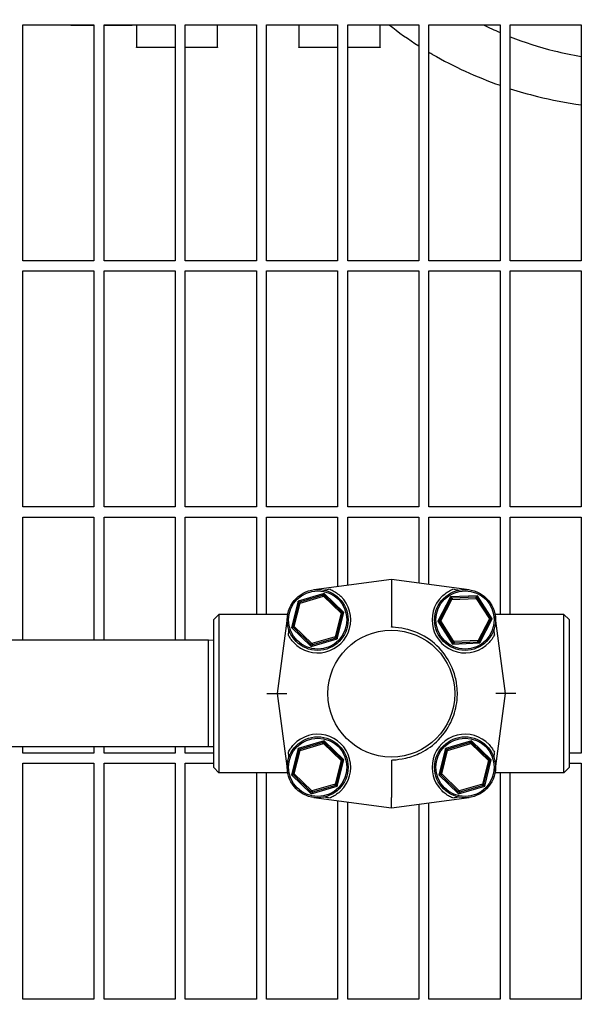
# Model space of a CAD drawing. Header units: inches. Extents: x 24 to 1128, y -94 to 748.
# Tile 521 of 546: x 712 to 719, y 565 to 577. Entities that reach past the tile are written whole.
import ezdxf

# ---------------------------------------------------------------- set-up
doc = ezdxf.new("R2010")
doc.units = ezdxf.units.IN
doc.header["$LTSCALE"] = 32
doc.header["$MEASUREMENT"] = 0
doc.layers.add('Dimension (ANSI)', color=7, linetype='Continuous', lineweight=25)
doc.layers.add('Visible (ANSI)', color=7, linetype='Continuous', lineweight=30)
doc.styles.add('Note Text (ANSI)', font='tahoma.ttf')
doc.dimstyles.new('Architectural (ANSI)', dxfattribs={"dimscale": 32, "dimtxt": 0.125, "dimasz": 0.098425, "dimexe": 0.125, "dimexo": 0.0625, "dimgap": 0.031496, "dimtad": 0, "dimtih": 1, "dimtoh": 1, "dimdec": 4, "dimrnd": 1e-08, "dimzin": 3, "dimdsep": 46, "dimlunit": 4, "dimtxsty": 'Note Text (ANSI)', "dimcen": 0.09, "dimdle": 0.393701, "dimclrd": 256, "dimclre": 256, "dimclrt": 256, "dimadec": 0, "dimazin": 3, "dimtfac": 0.96, "dimtofl": 0, "dimtmove": 0, "dimatfit": 3, "dimfxl": 1, "dimfrac": 2, "dimtolj": 1, "dimtzin": 12, "dimlwd": -1, "dimlwe": -1, "dimarcsym": 0})

# ---------------------------------------------------------------- blocks, each defined once
blk = doc.blocks.new('*D17')
at = {"layer": 'Defpoints', "color": 0, "transparency": 16777216}
for p in [(692.915, 606.059), (692.915, 480.059), (781.117, 480.059)]:
    blk.add_point(p, dxfattribs=at)
at = {"layer": 'Dimension (ANSI)', "transparency": 16777216}
for p, q in [((694.915, 606.059), (785.117, 606.059)), ((781.117, 602.909), (781.117, 543.149)), ((781.117, 483.209), (781.117, 536.969)), ((694.915, 480.059), (785.117, 480.059))]:
    blk.add_line(p, q, dxfattribs=at)
for points in [[(780.592, 602.909), (781.642, 602.909), (781.117, 606.059)], [(780.592, 483.209), (781.642, 483.209), (781.117, 480.059)]]:
    blk.add_solid(points, dxfattribs=at)
at = {"layer": 'Dimension (ANSI)', "transparency": 16777216, "insert": (774.385, 542.141), "char_height": 4, "attachment_point": 1, "style": 'Note Text (ANSI)'}
blk.add_mtext('\\A1;10\'-6"', dxfattribs=at)

msp = doc.modelspace()

# ---------------------------------------------------------------- linework, layer by layer
at = {"layer": 'Visible (ANSI)'}
for p, q in [((712.05779, 574.20141), (712.05779, 577.10766)), ((712.05779, 577.10766), (712.93279, 577.10766)), ((712.64816, 577.10371), (712.93279, 577.10371)), ((712.93279, 577.10766), (712.93279, 574.20141)), ((713.05779, 574.20141), (713.05779, 577.10766)), ((713.05779, 577.10766), (713.93279, 577.10766)), ((713.05779, 577.10371), (713.40342, 577.10371)), ((713.45529, 577.10766), (713.45529, 576.83105)), ((713.93279, 577.10766), (713.93279, 574.20141)), ((714.05779, 574.20141), (714.05779, 577.10766)), ((714.05779, 577.10766), (714.93279, 577.10766)), ((714.45529, 576.83105), (714.45529, 577.10766)), ((714.93279, 577.10766), (714.93279, 574.20141)), ((715.05779, 574.20141), (715.05779, 577.10766)), ((715.05779, 577.10766), (715.93279, 577.10766)), ((715.45529, 577.10766), (715.45529, 576.83105)), ((715.93279, 577.10766), (715.93279, 574.20141)), ((716.05779, 574.20141), (716.05779, 577.10766)), ((716.05779, 577.10766), (716.93279, 577.10766)), ((716.45529, 576.83105), (716.45529, 577.10766)), ((716.93279, 577.10766), (716.93279, 574.20141)), ((717.05779, 574.20141), (717.05779, 577.10766)), ((717.05779, 577.10766), (717.93279, 577.10766)), ((717.93279, 577.10766), (717.93279, 574.20141)), ((718.05779, 574.20141), (718.05779, 577.10766)), ((718.05779, 577.10766), (718.93279, 577.10766)), ((718.93279, 577.10766), (718.93279, 574.20141)), ((713.45529, 576.82693), (713.45529, 576.83105)), ((713.93279, 576.82693), (713.45529, 576.82693)), ((714.45529, 576.82693), (714.05779, 576.82693)), ((714.45529, 576.83105), (714.45529, 576.82693)), ((715.45529, 576.82693), (715.45529, 576.83105)), ((715.93279, 576.82693), (715.45529, 576.82693)), ((716.45529, 576.82693), (716.05779, 576.82693)), ((716.45529, 576.83105), (716.45529, 576.82693)), ((712.93279, 574.20141), (712.05779, 574.20141)), ((713.93279, 574.20141), (713.05779, 574.20141)), ((714.93279, 574.20141), (714.05779, 574.20141)), ((715.93279, 574.20141), (715.05779, 574.20141)), ((716.93279, 574.20141), (716.05779, 574.20141)), ((717.93279, 574.20141), (717.05779, 574.20141)), ((718.93279, 574.20141), (718.05779, 574.20141)), ((712.05779, 571.17016), (712.05779, 574.07641)), ((712.05779, 574.07641), (712.93279, 574.07641)), ((712.93279, 574.07641), (712.93279, 571.17016)), ((713.05779, 571.17016), (713.05779, 574.07641)), ((713.05779, 574.07641), (713.93279, 574.07641)), ((713.93279, 574.07641), (713.93279, 571.17016)), ((714.05779, 571.17016), (714.05779, 574.07641)), ((714.05779, 574.07641), (714.93279, 574.07641)), ((714.93279, 574.07641), (714.93279, 571.17016)), ((715.05779, 571.17016), (715.05779, 574.07641)), ((715.05779, 574.07641), (715.93279, 574.07641)), ((715.93279, 574.07641), (715.93279, 571.17016)), ((716.05779, 571.17016), (716.05779, 574.07641)), ((716.05779, 574.07641), (716.93279, 574.07641)), ((716.93279, 574.07641), (716.93279, 571.17016)), ((717.05779, 571.17016), (717.05779, 574.07641)), ((717.05779, 574.07641), (717.93279, 574.07641)), ((717.93279, 574.07641), (717.93279, 571.17016)), ((718.05779, 571.17016), (718.05779, 574.07641)), ((718.05779, 574.07641), (718.93279, 574.07641)), ((718.93279, 574.07641), (718.93279, 571.17016)), ((712.93279, 571.17016), (712.05779, 571.17016)), ((713.93279, 571.17016), (713.05779, 571.17016)), ((714.93279, 571.17016), (714.05779, 571.17016)), ((715.93279, 571.17016), (715.05779, 571.17016)), ((716.93279, 571.17016), (716.05779, 571.17016)), ((717.93279, 571.17016), (717.05779, 571.17016)), ((718.93279, 571.17016), (718.05779, 571.17016)), ((712.05779, 569.52891), (712.05779, 571.04516)), ((712.05779, 571.04516), (712.93279, 571.04516)), ((712.93279, 571.04516), (712.93279, 569.52891)), ((713.05779, 569.52891), (713.05779, 571.04516)), ((713.05779, 571.04516), (713.93279, 571.04516)), ((713.93279, 571.04516), (713.93279, 569.52891)), ((714.05779, 569.52891), (714.05779, 571.04516)), ((714.05779, 571.04516), (714.93279, 571.04516)), ((714.93279, 571.04516), (714.93279, 569.84516)), ((715.05779, 569.84516), (715.05779, 571.04516)), ((715.05779, 571.04516), (715.93279, 571.04516)), ((715.93279, 571.04516), (715.93279, 570.18946)), ((716.05779, 570.2061), (716.05779, 571.04516)), ((716.05779, 571.04516), (716.93279, 571.04516)), ((716.93279, 571.04516), (716.93279, 570.23274)), ((717.05779, 570.2161), (717.05779, 571.04516)), ((717.05779, 571.04516), (717.93279, 571.04516)), ((717.93279, 571.04516), (717.93279, 569.84516)), ((718.05779, 569.84516), (718.05779, 571.04516)), ((718.05779, 571.04516), (718.93279, 571.04516)), ((718.93279, 571.04516), (718.93279, 568.13891)), ((716.59533, 570.27766), (715.63867, 570.15031)), ((717.55199, 570.15031), (716.59533, 570.27766)), ((716.59533, 570.27766), (716.59533, 570.15243)), ((716.59533, 570.15243), (716.59533, 569.74665)), ((715.44648, 570.01142), (715.36567, 569.68571)), ((715.76896, 570.1043), (715.44648, 570.01142)), ((715.44648, 570.01142), (715.47449, 570.00323)), ((715.45571, 569.98374), (715.44648, 570.01142)), ((715.45571, 569.98374), (715.47449, 570.00323)), ((715.47247, 569.98639), (715.76027, 570.06928)), ((715.47449, 570.00323), (715.47247, 569.98639)), ((715.7496, 570.08246), (715.47449, 570.00323)), ((715.7496, 570.08246), (715.76896, 570.1043)), ((715.7496, 570.08246), (715.77587, 570.07595)), ((715.76027, 570.06928), (715.7496, 570.08246)), ((715.77587, 570.07595), (715.76027, 570.06928)), ((715.76027, 570.06928), (715.97595, 569.86147)), ((715.76896, 570.1043), (715.77587, 570.07595)), ((716.01063, 569.87146), (715.76896, 570.1043)), ((715.98204, 569.87731), (715.77587, 570.07595)), ((717.32216, 570.06159), (717.16724, 569.76391)), ((717.32464, 570.03252), (717.19248, 569.77856)), ((717.20329, 569.76549), (717.34155, 570.03116)), ((717.65742, 570.07627), (717.32216, 570.06159)), ((717.32216, 570.06159), (717.34747, 570.04706)), ((717.32464, 570.03252), (717.32216, 570.06159)), ((717.32464, 570.03252), (717.34747, 570.04706)), ((717.34155, 570.03116), (717.32464, 570.03252)), ((717.34747, 570.04706), (717.34155, 570.03116)), ((717.34155, 570.03116), (717.64077, 570.04426)), ((717.63349, 570.05959), (717.34747, 570.04706)), ((717.63349, 570.05959), (717.65742, 570.07627)), ((717.63349, 570.05959), (717.65749, 570.04709)), ((717.64077, 570.04426), (717.63349, 570.05959)), ((717.65749, 570.04709), (717.64077, 570.04426)), ((717.64077, 570.04426), (717.80172, 569.79169)), ((717.65742, 570.07627), (717.65749, 570.04709)), ((717.83777, 569.79327), (717.65742, 570.07627)), ((717.81135, 569.80566), (717.65749, 570.04709)), ((715.45571, 569.98374), (715.38677, 569.70587)), ((715.40035, 569.6957), (715.47247, 569.98639)), ((715.47247, 569.98639), (715.45571, 569.98374)), ((715.97595, 569.86147), (715.98204, 569.87731)), ((715.98204, 569.87731), (715.98953, 569.8513)), ((715.98204, 569.87731), (716.01063, 569.87146)), ((714.40783, 569.78266), (714.47033, 569.84516)), ((714.40783, 567.96016), (714.40783, 569.78266)), ((714.47033, 569.84516), (714.47033, 567.89766)), ((715.31911, 569.84516), (714.47033, 569.84516)), ((715.31643, 569.82807), (715.18908, 568.87141)), ((715.97595, 569.86147), (715.90383, 569.57079)), ((715.92059, 569.57343), (715.98953, 569.8513)), ((715.92982, 569.54575), (716.01063, 569.87146)), ((715.98953, 569.8513), (715.97595, 569.86147)), ((716.01063, 569.87146), (715.98953, 569.8513)), ((717.16724, 569.76391), (717.19248, 569.77856)), ((717.19366, 569.75152), (717.16724, 569.76391)), ((717.16724, 569.76391), (717.34759, 569.4809)), ((717.19248, 569.77856), (717.20329, 569.76549)), ((717.19366, 569.75152), (717.19248, 569.77856)), ((717.20329, 569.76549), (717.19366, 569.75152)), ((717.36425, 569.51291), (717.20329, 569.76549)), ((717.80172, 569.79169), (717.66346, 569.52601)), ((717.68037, 569.52466), (717.81253, 569.77862)), ((717.68285, 569.49558), (717.83777, 569.79327)), ((717.80172, 569.79169), (717.81135, 569.80566)), ((717.81253, 569.77862), (717.80172, 569.79169)), ((717.81135, 569.80566), (717.81253, 569.77862)), ((717.81135, 569.80566), (717.83777, 569.79327)), ((717.83777, 569.79327), (717.81253, 569.77862)), ((718.72033, 569.84516), (717.87155, 569.84516)), ((718.00158, 568.87141), (717.87423, 569.82807)), ((718.72033, 567.89766), (718.72033, 569.84516)), ((718.78283, 569.78266), (718.72033, 569.84516)), ((718.78283, 569.78266), (718.78283, 567.96016)), ((715.36567, 569.68571), (715.38677, 569.70587)), ((715.39426, 569.67987), (715.36567, 569.68571)), ((715.36567, 569.68571), (715.60734, 569.45288)), ((715.38677, 569.70587), (715.40035, 569.6957)), ((715.39426, 569.67987), (715.38677, 569.70587)), ((715.40035, 569.6957), (715.39426, 569.67987)), ((715.39426, 569.67987), (715.60043, 569.48123)), ((715.61603, 569.4879), (715.40035, 569.6957)), ((716.59533, 569.74665), (716.59533, 569.69254)), ((717.19366, 569.75152), (717.34752, 569.51008)), ((714.34533, 569.52891), (711.78283, 569.52891)), ((714.34533, 568.21391), (714.34533, 569.52891)), ((714.40783, 569.52727), (714.34533, 569.52891)), ((715.60734, 569.45288), (715.92982, 569.54575)), ((715.90383, 569.57079), (715.61603, 569.4879)), ((715.6267, 569.47471), (715.90181, 569.55394)), ((715.92059, 569.57343), (715.90181, 569.55394)), ((715.90181, 569.55394), (715.90383, 569.57079)), ((715.92982, 569.54575), (715.90181, 569.55394)), ((715.90383, 569.57079), (715.92059, 569.57343)), ((715.92059, 569.57343), (715.92982, 569.54575)), ((717.34752, 569.51008), (717.36425, 569.51291)), ((717.66346, 569.52601), (717.36425, 569.51291)), ((717.36425, 569.51291), (717.37153, 569.49759)), ((717.65755, 569.51011), (717.66346, 569.52601)), ((717.68037, 569.52466), (717.65755, 569.51011)), ((717.66346, 569.52601), (717.68037, 569.52466)), ((717.68037, 569.52466), (717.68285, 569.49558)), ((715.60043, 569.48123), (715.61603, 569.4879)), ((715.6267, 569.47471), (715.60043, 569.48123)), ((715.60734, 569.45288), (715.60043, 569.48123)), ((715.6267, 569.47471), (715.60734, 569.45288)), ((715.61603, 569.4879), (715.6267, 569.47471)), ((717.37153, 569.49759), (717.34752, 569.51008)), ((717.34759, 569.4809), (717.34752, 569.51008)), ((717.37153, 569.49759), (717.34759, 569.4809)), ((717.34759, 569.4809), (717.68285, 569.49558)), ((717.37153, 569.49759), (717.65755, 569.51011)), ((717.68285, 569.49558), (717.65755, 569.51011)), ((715.06298, 568.87141), (715.18908, 568.87141)), ((715.18908, 568.87141), (715.30864, 568.87141)), ((715.18908, 568.87141), (715.31643, 567.91475)), ((717.87423, 567.91475), (718.00158, 568.87141)), ((718.00158, 568.87141), (717.88202, 568.87141)), ((718.12768, 568.87141), (718.00158, 568.87141)), ((714.34533, 568.21391), (711.78283, 568.21391)), ((712.05779, 568.13891), (712.05779, 568.21391)), ((712.93279, 568.21391), (712.93279, 568.13891)), ((713.05779, 568.13891), (713.05779, 568.21391)), ((713.93279, 568.21391), (713.93279, 568.13891)), ((714.05779, 568.13891), (714.05779, 568.21391)), ((714.40783, 568.21555), (714.34533, 568.21391)), ((715.44648, 568.19707), (715.36567, 567.87136)), ((715.76896, 568.28994), (715.44648, 568.19707)), ((715.44648, 568.19707), (715.47449, 568.18888)), ((715.45571, 568.16939), (715.44648, 568.19707)), ((715.45571, 568.16939), (715.47449, 568.18888)), ((715.47247, 568.17203), (715.76027, 568.25492)), ((715.47449, 568.18888), (715.47247, 568.17203)), ((715.7496, 568.26811), (715.47449, 568.18888)), ((715.7496, 568.26811), (715.76896, 568.28994)), ((715.7496, 568.26811), (715.77587, 568.26159)), ((715.76027, 568.25492), (715.7496, 568.26811)), ((715.77587, 568.26159), (715.76027, 568.25492)), ((715.76027, 568.25492), (715.97595, 568.04712)), ((715.76896, 568.28994), (715.77587, 568.26159)), ((716.01063, 568.0571), (715.76896, 568.28994)), ((715.98204, 568.06295), (715.77587, 568.26159)), ((717.26084, 568.19707), (717.18003, 567.87136)), ((717.58332, 568.28994), (717.26084, 568.19707)), ((717.26084, 568.19707), (717.28885, 568.18888)), ((717.27007, 568.16939), (717.26084, 568.19707)), ((717.27007, 568.16939), (717.28885, 568.18888)), ((717.28682, 568.17203), (717.57463, 568.25492)), ((717.28885, 568.18888), (717.28682, 568.17203)), ((717.56396, 568.26811), (717.28885, 568.18888)), ((717.56396, 568.26811), (717.58332, 568.28994)), ((717.56396, 568.26811), (717.59022, 568.26159)), ((717.57463, 568.25492), (717.56396, 568.26811)), ((717.59022, 568.26159), (717.57463, 568.25492)), ((717.57463, 568.25492), (717.79031, 568.04712)), ((717.58332, 568.28994), (717.59022, 568.26159)), ((717.82498, 568.0571), (717.58332, 568.28994)), ((717.79639, 568.06295), (717.59022, 568.26159)), ((712.93279, 568.13891), (712.05779, 568.13891)), ((713.93279, 568.13891), (713.05779, 568.13891)), ((714.40783, 568.13891), (714.05779, 568.13891)), ((715.45571, 568.16939), (715.38677, 567.89152)), ((715.40035, 567.88135), (715.47247, 568.17203)), ((715.47247, 568.17203), (715.45571, 568.16939)), ((715.92982, 567.73139), (716.01063, 568.0571)), ((715.97595, 568.04712), (715.98204, 568.06295)), ((715.98204, 568.06295), (715.98953, 568.03695)), ((715.98204, 568.06295), (716.01063, 568.0571)), ((716.01063, 568.0571), (715.98953, 568.03695)), ((717.27007, 568.16939), (717.20113, 567.89152)), ((717.2147, 567.88135), (717.28682, 568.17203)), ((717.28682, 568.17203), (717.27007, 568.16939)), ((717.74418, 567.73139), (717.82498, 568.0571)), ((717.79031, 568.04712), (717.79639, 568.06295)), ((717.79639, 568.06295), (717.80388, 568.03695)), ((717.79639, 568.06295), (717.82498, 568.0571)), ((717.82498, 568.0571), (717.80388, 568.03695)), ((718.93279, 568.13891), (718.78283, 568.13891)), ((712.05779, 565.10766), (712.05779, 568.01391)), ((712.05779, 568.01391), (712.93279, 568.01391)), ((712.93279, 568.01391), (712.93279, 565.10766)), ((713.05779, 565.10766), (713.05779, 568.01391)), ((713.05779, 568.01391), (713.93279, 568.01391)), ((713.93279, 568.01391), (713.93279, 565.10766)), ((714.05779, 565.10766), (714.05779, 568.01391)), ((714.05779, 568.01391), (714.40783, 568.01391)), ((714.40783, 567.96016), (714.47033, 567.89766)), ((715.97595, 568.04712), (715.90383, 567.75643)), ((715.92059, 567.75908), (715.98953, 568.03695)), ((715.98953, 568.03695), (715.97595, 568.04712)), ((716.59533, 568.05028), (716.59533, 567.99617)), ((716.59533, 567.99617), (716.59533, 567.59039)), ((717.79031, 568.04712), (717.71819, 567.75643)), ((717.73495, 567.75908), (717.80388, 568.03695)), ((717.80388, 568.03695), (717.79031, 568.04712)), ((718.78283, 567.96016), (718.72033, 567.89766)), ((718.78283, 568.01391), (718.93279, 568.01391)), ((718.93279, 568.01391), (718.93279, 565.10766)), ((715.31911, 567.89766), (714.47033, 567.89766)), ((714.93279, 567.89766), (714.93279, 565.10766)), ((715.05779, 565.10766), (715.05779, 567.89766)), ((715.36567, 567.87136), (715.38677, 567.89152)), ((715.39426, 567.86551), (715.36567, 567.87136)), ((715.36567, 567.87136), (715.60734, 567.63852)), ((715.38677, 567.89152), (715.40035, 567.88135)), ((715.39426, 567.86551), (715.38677, 567.89152)), ((715.40035, 567.88135), (715.39426, 567.86551)), ((715.39426, 567.86551), (715.60043, 567.66687)), ((715.61603, 567.67354), (715.40035, 567.88135)), ((717.18003, 567.87136), (717.20113, 567.89152)), ((717.20862, 567.86551), (717.18003, 567.87136)), ((717.18003, 567.87136), (717.4217, 567.63852)), ((717.20113, 567.89152), (717.2147, 567.88135)), ((717.20862, 567.86551), (717.20113, 567.89152)), ((717.2147, 567.88135), (717.20862, 567.86551)), ((717.20862, 567.86551), (717.41479, 567.66687)), ((717.43039, 567.67354), (717.2147, 567.88135)), ((718.72033, 567.89766), (717.87155, 567.89766)), ((717.93279, 567.89766), (717.93279, 565.10766)), ((718.05779, 565.10766), (718.05779, 567.89766)), ((715.60734, 567.63852), (715.92982, 567.73139)), ((715.90383, 567.75643), (715.61603, 567.67354)), ((715.6267, 567.66036), (715.90181, 567.73959)), ((715.92059, 567.75908), (715.90181, 567.73959)), ((715.90181, 567.73959), (715.90383, 567.75643)), ((715.92982, 567.73139), (715.90181, 567.73959)), ((715.90383, 567.75643), (715.92059, 567.75908)), ((715.92059, 567.75908), (715.92982, 567.73139)), ((717.4217, 567.63852), (717.74418, 567.73139)), ((717.71819, 567.75643), (717.43039, 567.67354)), ((717.44106, 567.66036), (717.71617, 567.73959)), ((717.73495, 567.75908), (717.71617, 567.73959)), ((717.71617, 567.73959), (717.71819, 567.75643)), ((717.74418, 567.73139), (717.71617, 567.73959)), ((717.71819, 567.75643), (717.73495, 567.75908)), ((717.73495, 567.75908), (717.74418, 567.73139)), ((715.60043, 567.66687), (715.61603, 567.67354)), ((715.6267, 567.66036), (715.60043, 567.66687)), ((715.60734, 567.63852), (715.60043, 567.66687)), ((715.6267, 567.66036), (715.60734, 567.63852)), ((715.61603, 567.67354), (715.6267, 567.66036)), ((715.63867, 567.59251), (716.59533, 567.46516)), ((716.59533, 567.46516), (717.55199, 567.59251)), ((716.59533, 567.46516), (716.59533, 567.59039)), ((717.41479, 567.66687), (717.43039, 567.67354)), ((717.44106, 567.66036), (717.41479, 567.66687)), ((717.4217, 567.63852), (717.41479, 567.66687)), ((717.44106, 567.66036), (717.4217, 567.63852)), ((717.43039, 567.67354), (717.44106, 567.66036)), ((715.93279, 567.55336), (715.93279, 565.10766)), ((716.05779, 565.10766), (716.05779, 567.53672)), ((716.93279, 567.51008), (716.93279, 565.10766)), ((717.05779, 565.10766), (717.05779, 567.52672)), ((712.93279, 565.10766), (712.05779, 565.10766)), ((713.93279, 565.10766), (713.05779, 565.10766)), ((714.93279, 565.10766), (714.05779, 565.10766)), ((715.93279, 565.10766), (715.05779, 565.10766)), ((716.93279, 565.10766), (716.05779, 565.10766)), ((717.93279, 565.10766), (717.05779, 565.10766)), ((718.93279, 565.10766), (718.05779, 565.10766))]:
    msp.add_line(p, q, dxfattribs=at)
for centre, radius in [((715.68815, 569.77859), 0.375), ((715.68815, 569.77859), 0.35938), ((717.50251, 569.77859), 0.375), ((717.50251, 569.77859), 0.35938), ((716.59533, 568.87141), 0.78125), ((715.68815, 567.96423), 0.375), ((715.68815, 567.96423), 0.35938), ((717.50251, 567.96423), 0.375), ((717.50251, 567.96423), 0.35938)]:
    msp.add_circle(centre, radius, dxfattribs=at)
for centre, start, end in [((715.68815, 569.77859), 223.267756, 45.717156), ((717.50251, 569.77859), 134.282844, 316.732244), ((715.68815, 567.96423), 314.282844, 136.732244), ((717.50251, 567.96423), 43.267756, 225.717156)]:
    msp.add_arc(centre, 0.40625, start, end, dxfattribs=at)
for centre, major_axis, start_param, end_param in [((717.19489, 570.23137), (-2.38836, -0.31794), 5.30863728, 5.34323685), ((715.99577, 570.23137), (2.38836, -0.31794), 0.93994846, 0.97454803), ((717.19489, 567.51145), (-2.38836, 0.31794), 0.93994846, 0.97454803), ((715.99577, 567.51145), (2.38836, 0.31794), 5.30863728, 5.34323685)]:
    msp.add_ellipse(centre, major_axis=major_axis, ratio=0.05187954, start_param=start_param, end_param=end_param, dxfattribs=at)
for points, weights in [([(712.64465, 577.10766), (712.64637, 577.10569), (712.64816, 577.10371)], [1.00243765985, 1.00126070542, 1]), ([(713.40342, 577.10371), (713.40521, 577.10569), (713.40693, 577.10766)], [1, 1.00126070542, 1.00243765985]), ([(715.32744, 569.5917), (715.33123, 569.62194), (715.33504, 569.65235)], [0.999903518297, 0.999902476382, 0.999907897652]), ([(717.85562, 569.65235), (717.85943, 569.62194), (717.86322, 569.5917)], [0.99990789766, 0.99990247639, 0.999903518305]), ([(715.33504, 568.09047), (715.33123, 568.12088), (715.32744, 568.15112)], [0.999907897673, 0.999902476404, 0.999903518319]), ([(717.86322, 568.15112), (717.85943, 568.12088), (717.85562, 568.09047)], [0.999903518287, 0.999902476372, 0.999907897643])]:
    msp.add_rational_spline(points, weights, degree=2, dxfattribs=at)
for points in [[(716.56769, 577.10766), (716.68364, 577.01534), (716.80558, 576.92822), (716.93279, 576.84677)], [(717.72964, 577.10766), (717.79616, 577.07428), (717.86392, 577.04261), (717.93279, 577.01269)]]:
    msp.add_open_spline(points, degree=3, dxfattribs=at)
for points, knots in [([(718.05779, 576.9608), (718.2324, 576.89162), (718.4134, 576.83354), (718.7087, 576.75967), (718.82022, 576.73628), (718.93279, 576.71712)], [6.688282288, 6.688282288, 6.688282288, 6.688282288, 6.842778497, 6.842778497, 6.934518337, 6.934518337, 6.934518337, 6.934518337]), ([(717.05779, 576.76957), (717.07271, 576.76068), (717.08769, 576.75188), (717.36223, 576.59257), (717.64098, 576.4648), (717.93279, 576.36252)], [6.509848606, 6.509848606, 6.509848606, 6.509848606, 6.522163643, 6.522163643, 6.73456334, 6.73456334, 6.73456334, 6.73456334]), ([(718.05779, 576.32051), (718.16782, 576.28511), (718.27953, 576.25328), (718.56982, 576.18094), (718.75034, 576.14577), (718.93279, 576.11986)], [6.764704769, 6.764704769, 6.764704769, 6.764704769, 6.843826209, 6.843826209, 6.967878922, 6.967878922, 6.967878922, 6.967878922]), ([(715.84008, 570.15536), (715.84883, 570.15183), (715.85788, 570.1478), (715.88326, 570.13542), (715.90212, 570.12465), (715.93865, 570.09918), (715.95632, 570.08451), (715.97179, 570.06942)], [1.370863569, 1.370863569, 1.370863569, 1.370863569, 1.454319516, 1.454319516, 1.621520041, 1.621520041, 1.78593729, 1.78593729, 1.78593729, 1.78593729]), ([(717.21886, 570.06942), (717.23433, 570.08451), (717.25201, 570.09918), (717.28853, 570.12465), (717.3074, 570.13542), (717.33278, 570.1478), (717.34183, 570.15183), (717.35058, 570.15536)], [0.516240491, 0.516240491, 0.516240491, 0.516240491, 0.68065774, 0.68065774, 0.847858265, 0.847858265, 0.931314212, 0.931314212, 0.931314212, 0.931314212]), ([(716.77532, 569.66511), (716.70465, 569.68135), (716.64773, 569.68559), (716.61188, 569.68914), (716.60479, 569.68987), (716.59864, 569.69099), (716.59734, 569.6913), (716.59615, 569.69176), (716.59583, 569.69192), (716.59552, 569.69216), (716.59545, 569.69224), (716.59535, 569.69239), (716.59533, 569.69247), (716.59533, 569.69254)], [0, 0, 0, 0, 0.552893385, 0.552893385, 0.663017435, 0.663017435, 0.701165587, 0.701165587, 0.715602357, 0.715602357, 0.721411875, 0.721411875, 0.726743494, 0.726743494, 0.726743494, 0.726743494]), ([(716.77532, 568.07771), (716.8382, 568.09215), (716.89924, 568.11404), (717.03849, 568.18361), (717.11249, 568.23759), (717.24554, 568.37383), (717.30144, 568.45712), (717.37398, 568.62477), (717.39512, 568.70574), (717.40522, 568.80433), (717.40638, 568.82019), (717.40748, 568.84554), (717.40773, 568.85502), (717.40788, 568.87308), (717.40782, 568.88167), (717.40736, 568.90148), (717.40687, 568.91271), (717.40469, 568.94638), (717.4023, 568.96876), (717.39069, 569.0468), (717.37662, 569.10157), (717.32294, 569.24618), (717.27262, 569.33103), (717.14004, 569.48377), (717.0571, 569.54873), (716.90419, 569.627), (716.84074, 569.65008), (716.77532, 569.66511)], [3.15680386, 3.15680386, 3.15680386, 3.15680386, 3.65003684, 3.65003684, 4.34332261, 4.34332261, 5.10131563, 5.10131563, 5.73531231, 5.73531231, 5.85647377, 5.85647377, 5.92869951, 5.92869951, 5.99412777, 5.99412777, 6.07972358, 6.07972358, 6.25122219, 6.25122219, 6.68092448, 6.68092448, 7.42663241, 7.42663241, 8.22220702, 8.22220702, 8.73597653, 8.73597653, 8.73597653, 8.73597653]), ([(715.39234, 569.50014), (715.37915, 569.51415), (715.36636, 569.52984), (715.3444, 569.56128), (715.33506, 569.57699), (715.32744, 569.5917)], [0.537240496, 0.537240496, 0.537240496, 0.537240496, 0.681559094, 0.681559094, 0.819168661, 0.819168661, 0.819168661, 0.819168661]), ([(717.86322, 569.5917), (717.85654, 569.5788), (717.84868, 569.56539), (717.82755, 569.5339), (717.81328, 569.51603), (717.79832, 569.50014)], [1.495795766, 1.495795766, 1.495795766, 1.495795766, 1.614052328, 1.614052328, 1.778192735, 1.778192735, 1.778192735, 1.778192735]), ([(715.32744, 568.15112), (715.33506, 568.16583), (715.3444, 568.18154), (715.36636, 568.21298), (715.37915, 568.22867), (715.39234, 568.24268)], [1.481129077, 1.481129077, 1.481129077, 1.481129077, 1.618738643, 1.618738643, 1.763057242, 1.763057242, 1.763057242, 1.763057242]), ([(717.79832, 568.24268), (717.81326, 568.22681), (717.82752, 568.20896), (717.84866, 568.17746), (717.85653, 568.16403), (717.86322, 568.15112)], [0.537274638, 0.537274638, 0.537274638, 0.537274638, 0.701231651, 0.701231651, 0.819663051, 0.819663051, 0.819663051, 0.819663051]), ([(716.59533, 568.05028), (716.59533, 568.05038), (716.59537, 568.05047), (716.59554, 568.05069), (716.59568, 568.05079), (716.59616, 568.05107), (716.59658, 568.05123), (716.59806, 568.0517), (716.59952, 568.052), (716.60724, 568.05332), (716.61774, 568.05427), (716.65713, 568.05803), (716.71031, 568.06277), (716.77532, 568.07771)], [0, 0, 0, 0, 0.001526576, 0.001526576, 0.003473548, 0.003473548, 0.007124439, 0.007124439, 0.016907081, 0.016907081, 0.059597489, 0.059597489, 0.224004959, 0.224004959, 0.224004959, 0.224004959]), ([(715.97179, 567.6734), (715.95632, 567.65831), (715.93865, 567.64364), (715.90212, 567.61817), (715.88326, 567.6074), (715.85788, 567.59502), (715.84883, 567.59099), (715.84008, 567.58746)], [0.516288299, 0.516288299, 0.516288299, 0.516288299, 0.680705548, 0.680705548, 0.847906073, 0.847906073, 0.93136202, 0.93136202, 0.93136202, 0.93136202]), ([(717.35058, 567.58746), (717.34183, 567.59099), (717.33278, 567.59502), (717.3074, 567.6074), (717.28853, 567.61817), (717.25201, 567.64364), (717.23433, 567.65831), (717.21886, 567.6734)], [1.370863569, 1.370863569, 1.370863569, 1.370863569, 1.454319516, 1.454319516, 1.621520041, 1.621520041, 1.78593729, 1.78593729, 1.78593729, 1.78593729])]:
    msp.add_open_spline(points, degree=3, knots=knots, dxfattribs=at)

# ---------------------------------------------------------------- dimensions: what is measured, and where the dimension line sits
at = {"layer": 'Dimension (ANSI)'}
dim = msp.add_linear_dim(base=(781.11714, 480.05891), p1=(692.91529, 606.05891), p2=(692.91529, 480.05891), angle=90, dimstyle='Architectural (ANSI)', override={"dimgap": 0.031496, "dimdec": 4, "dimlfac": 1, "dimtol": 0, "dimlim": 0, "dimtp": 0, "dimtm": 0, "dimtdec": 2, "dimatfit": 1}, dxfattribs=at)
dim.commit()
dim.dimension.update_dxf_attribs({"geometry": '*D17', "text_midpoint": (781.11714, 540.05891), "dimtype": 160})

doc.saveas('drawing.dxf')
